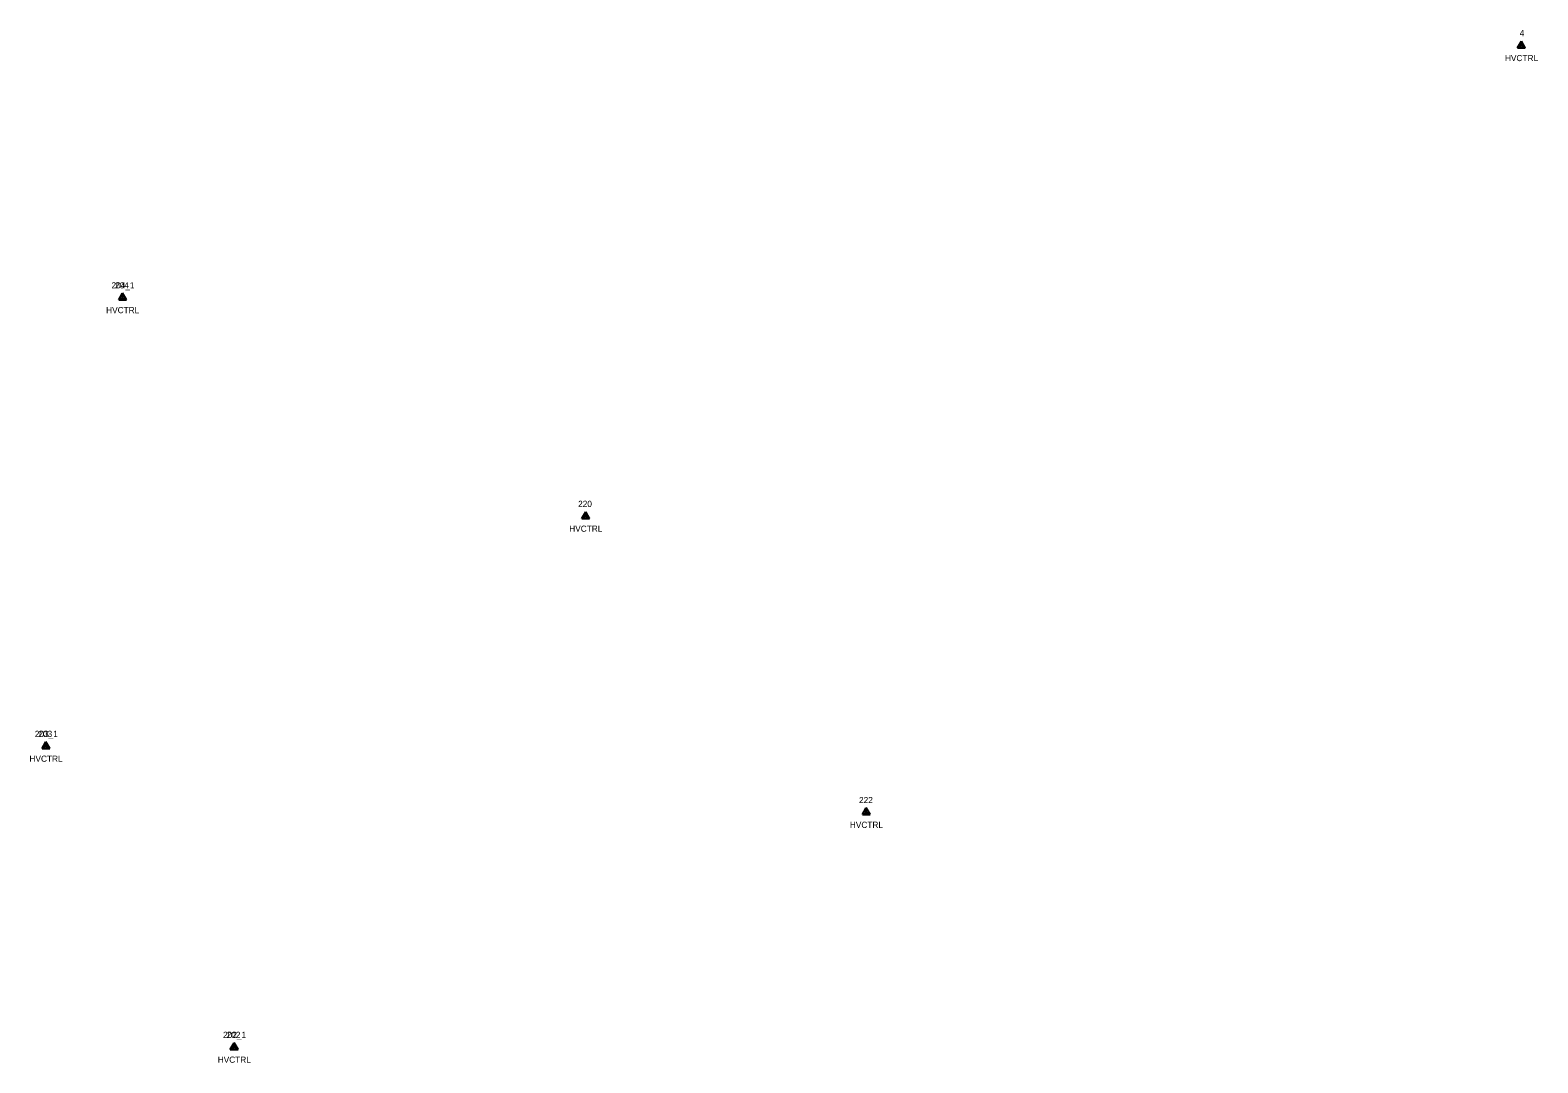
# Model space of a CAD drawing. Extents: x 1769141 to 1770817, y 735471 to 742405.
# Drawn here: x 1770186.3 to 1770673, y 736735.7 to 737069 of the extents above; entities that cross this region are included whole.
import ezdxf

# ---------------------------------------------------------------- set-up
doc = ezdxf.new("R2010")
doc.units = 0
for name, color, linetype in [('C_A', 7, 'Continuous'), ('C_I', 7, 'Continuous'), ('CPSM', 7, 'Continuous')]:
    doc.layers.add(name, color=color, linetype=linetype)

msp = doc.modelspace()

# ---------------------------------------------------------------- linework, layer by layer
at = {"layer": 'CPSM'}
for p, q in [((1770666.49, 737063.31), (1770667.74, 737065.47)), ((1770668.99, 737063.31), (1770667.74, 737065.47)), ((1770667.74, 737064.03), (1770667.74, 737065.47)), ((1770666.49, 737063.31), (1770667.74, 737064.03)), ((1770666.49, 737063.31), (1770668.99, 737063.31)), ((1770667.74, 737064.03), (1770667.74, 737064.03)), ((1770667.74, 737064.03), (1770668.99, 737063.31)), ((1770214.89, 736981.94), (1770216.14, 736984.1)), ((1770214.89, 736981.94), (1770216.14, 736984.1)), ((1770214.89, 736981.94), (1770216.14, 736982.66)), ((1770214.89, 736981.94), (1770216.14, 736982.66)), ((1770214.89, 736981.94), (1770217.39, 736981.94)), ((1770214.89, 736981.94), (1770217.39, 736981.94)), ((1770217.39, 736981.94), (1770216.14, 736984.1)), ((1770216.14, 736982.66), (1770216.14, 736984.1)), ((1770217.39, 736981.94), (1770216.14, 736984.1)), ((1770216.14, 736982.66), (1770216.14, 736984.1)), ((1770216.14, 736982.66), (1770216.14, 736982.66)), ((1770216.14, 736982.66), (1770217.39, 736981.94)), ((1770216.14, 736982.66), (1770216.14, 736982.66)), ((1770216.14, 736982.66), (1770217.39, 736981.94)), ((1770364.4, 736911.39), (1770365.65, 736913.55)), ((1770364.4, 736911.39), (1770365.65, 736912.11)), ((1770364.4, 736911.39), (1770366.9, 736911.39)), ((1770366.9, 736911.39), (1770365.65, 736913.55)), ((1770365.65, 736912.11), (1770365.65, 736913.55)), ((1770365.65, 736912.11), (1770365.65, 736912.11)), ((1770365.65, 736912.11), (1770366.9, 736911.39)), ((1770190.13, 736837.13), (1770191.38, 736839.3)), ((1770190.13, 736837.13), (1770191.38, 736839.3)), ((1770190.13, 736837.13), (1770191.38, 736837.86)), ((1770190.13, 736837.13), (1770191.38, 736837.86)), ((1770190.13, 736837.13), (1770192.63, 736837.13)), ((1770190.13, 736837.13), (1770192.63, 736837.13)), ((1770192.63, 736837.13), (1770191.38, 736839.3)), ((1770191.38, 736837.86), (1770191.38, 736839.3)), ((1770192.63, 736837.13), (1770191.38, 736839.3)), ((1770191.38, 736837.86), (1770191.38, 736839.3)), ((1770191.38, 736837.86), (1770191.38, 736837.86)), ((1770191.38, 736837.86), (1770192.63, 736837.13)), ((1770191.38, 736837.86), (1770191.38, 736837.86)), ((1770191.38, 736837.86), (1770192.63, 736837.13)), ((1770454.99, 736815.79), (1770456.24, 736817.95)), ((1770454.99, 736815.79), (1770456.24, 736816.51)), ((1770457.49, 736815.79), (1770456.24, 736817.95)), ((1770456.24, 736816.51), (1770456.24, 736817.95)), ((1770456.24, 736816.51), (1770456.24, 736816.51)), ((1770456.24, 736816.51), (1770457.49, 736815.79)), ((1770454.99, 736815.79), (1770457.49, 736815.79)), ((1770250.91, 736739.98), (1770252.16, 736742.15)), ((1770250.91, 736739.98), (1770252.16, 736742.15)), ((1770250.91, 736739.98), (1770252.16, 736740.7)), ((1770250.91, 736739.98), (1770252.16, 736740.7)), ((1770250.91, 736739.98), (1770253.41, 736739.98)), ((1770250.91, 736739.98), (1770253.41, 736739.98)), ((1770253.41, 736739.98), (1770252.16, 736742.15)), ((1770252.16, 736740.7), (1770252.16, 736742.15)), ((1770253.41, 736739.98), (1770252.16, 736742.15)), ((1770252.16, 736740.7), (1770252.16, 736742.15)), ((1770252.16, 736740.7), (1770252.16, 736740.7)), ((1770252.16, 736740.7), (1770253.41, 736739.98)), ((1770252.16, 736740.7), (1770252.16, 736740.7)), ((1770252.16, 736740.7), (1770253.41, 736739.98))]:
    msp.add_line(p, q, dxfattribs=at)

# ---------------------------------------------------------------- texts
at = {"layer": 'C_A'}
for p in [(1770662.43, 737059.03), (1770210.83, 736977.66), (1770210.83, 736977.66), (1770360.34, 736907.11), (1770186.08, 736832.86), (1770186.08, 736832.86), (1770450.93, 736811.51), (1770246.85, 736735.7), (1770246.85, 736735.7)]:
    msp.add_text('HVCTRL', height=2, dxfattribs=at).set_placement(p)
at = {"layer": 'C_I'}
for s, p in [('4', (1770667.17, 737067.03)), ('204_1', (1770212.55, 736985.66)), ('204', (1770213.7, 736985.66)), ('220', (1770363.2, 736915.11)), ('203_1', (1770187.79, 736840.86)), ('203', (1770188.94, 736840.86)), ('222', (1770453.88, 736819.51)), ('202_1', (1770248.57, 736743.7)), ('202', (1770249.72, 736743.7))]:
    msp.add_text(s, height=2, dxfattribs=at).set_placement(p)

doc.saveas('drawing.dxf')
